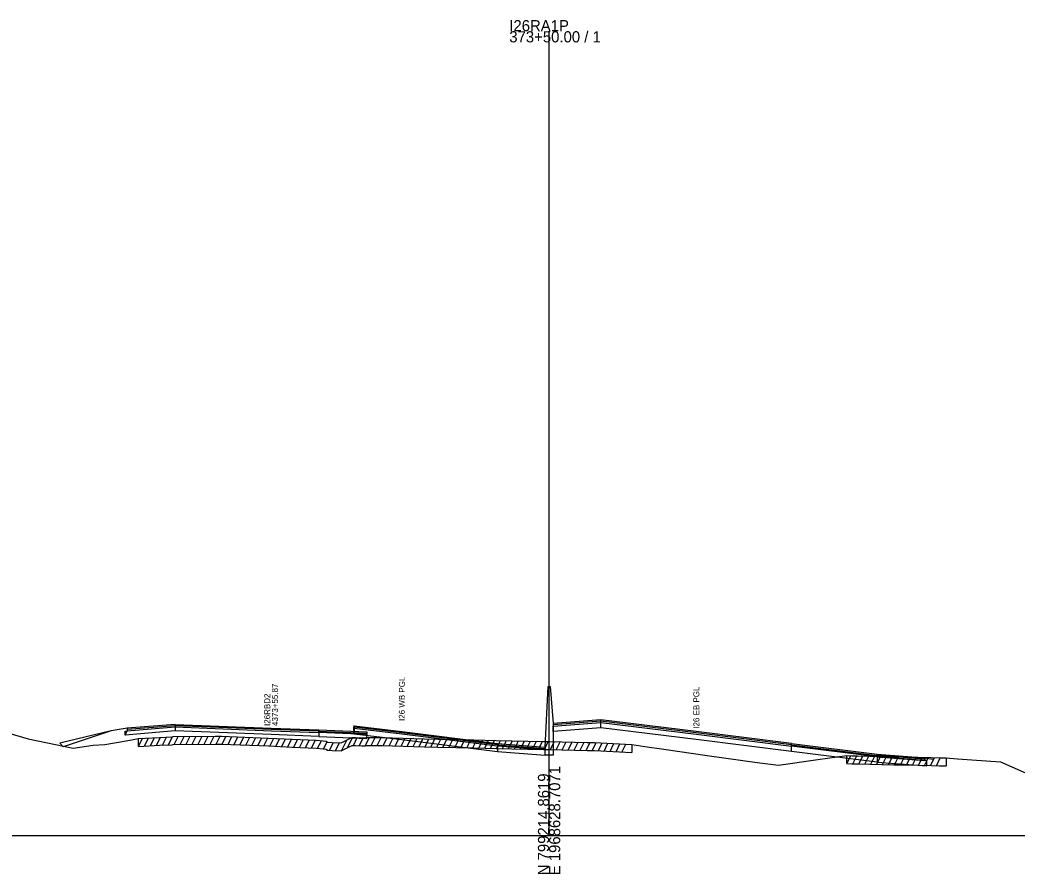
# Model space of a CAD drawing. Extents: x 1017 to 19997, y -1947 to 50737.
# Drawn here: x 14467 to 14717.6, y 23490.3 to 23705.1 of the extents above; entities that cross this region are included whole.
import ezdxf

# ---------------------------------------------------------------- set-up
doc = ezdxf.new("R2010")
doc.units = 0
for name, color, linetype in [('RD_GPK_XS_Cell', 7, 'Continuous'), ('RD_XS_Base', 7, 'Continuous'), ('RD_XS_ExGround', 7, 'Continuous'), ('RD_XS_ExPaveRet', 7, 'Continuous'), ('RD_XS_Greenside', 7, 'Continuous'), ('RD_XS_MedBWall', 7, 'Continuous'), ('RD_XS_Pave', 7, 'Continuous'), ('RD_XS_PaveOvlay', 7, 'Continuous'), ('RD_XS_TieSlope', 7, 'Continuous'), ('RD_XS_TX_Notes', 7, 'Continuous')]:
    doc.layers.add(name, color=color, linetype=linetype)

msp = doc.modelspace()

# ---------------------------------------------------------------- linework, layer by layer
at = {"layer": 'RD_GPK_XS_Cell'}
for p, q in [((14600, 23500), (14600, 23702.21)), ((14000, 23500), (14600, 23500)), ((14600, 23500), (15200, 23500))]:
    msp.add_line(p, q, dxfattribs=at)
at = {"layer": 'RD_XS_Base'}
for points in [[(14493.49, 23525.27), (14493.99, 23526.31), (14506.04, 23527.29)], [(14493.49, 23526.27), (14493.99, 23526.31), (14506.04, 23527.29)], [(14506.04, 23527.29), (14506.04, 23526.29)], [(14550.95, 23525.59), (14550.95, 23526.93)], [(14551, 23526.93), (14551, 23525.59)], [(14601, 23526.14), (14601, 23527.48)], [(14613, 23527.08), (14601, 23526.14)], [(14613, 23527.08), (14613, 23528.42)], [(14660.95, 23521.14), (14637, 23524.11), (14613, 23527.08)], [(14506.04, 23526.29), (14493.49, 23525.27)], [(14493.49, 23525.27), (14493.49, 23526.27)], [(14542.18, 23524.89), (14530.13, 23525.36), (14506.04, 23526.29)], [(14542.18, 23525.89), (14542.18, 23524.89)], [(14542.18, 23524.89), (14554.23, 23524.41)], [(14551, 23525.59), (14550.95, 23525.59)], [(14551, 23525.59), (14563, 23524.11), (14587, 23521.13)], [(14554.23, 23524.41), (14554.23, 23525.41)], [(14599, 23521.53), (14587, 23522.47)], [(14587, 23522.47), (14587, 23521.13)], [(14660.95, 23521.14), (14660.95, 23522.48)], [(14587, 23521.13), (14599, 23520.19)], [(14599, 23520.19), (14599, 23521.53)], [(14682.43, 23518.47), (14660.95, 23521.14)], [(14682.43, 23519.81), (14682.43, 23518.47)], [(14694.93, 23518.82), (14694.43, 23518.86), (14682.43, 23519.81)], [(14682.43, 23518.47), (14694.93, 23517.48)], [(14694.93, 23517.48), (14694.93, 23518.82)]]:
    msp.add_lwpolyline(points, dxfattribs=at)
at = {"layer": 'RD_XS_ExGround'}
msp.add_lwpolyline([(14464.22, 23525.7), (14469.13, 23524.33), (14480.44, 23521.98), (14485.42, 23522.69), (14488.39, 23522.88), (14493.72, 23523.78), (14496.82, 23524.41), (14502.06, 23524.68), (14505.25, 23524.83), (14505.53, 23524.9), (14516.2, 23525), (14516.76, 23525), (14517.72, 23524.97), (14529.48, 23524.51), (14535.46, 23524.24), (14541.44, 23523.98), (14543.22, 23523.8), (14543.99, 23523.72), (14544.34, 23523.46), (14545.48, 23523.39), (14547.75, 23523.27), (14549.79, 23524.29), (14550.49, 23524.64), (14551.35, 23524.64), (14552.96, 23524.56), (14553.44, 23524.54), (14553.89, 23524.53), (14554.15, 23524.66), (14556.64, 23524.66), (14557.97, 23524.62), (14568.66, 23524.31), (14572.01, 23524.21), (14581.12, 23524.03), (14586.73, 23523.91), (14598.58, 23523.65), (14600.06, 23523.62), (14609.61, 23523.41), (14610.84, 23523.39), (14611.38, 23523.36), (14620.76, 23522.86), (14624.05, 23522.42), (14628.84, 23521.72), (14639.71, 23520.13), (14652.31, 23518.35), (14657.68, 23517.65), (14667.57, 23519.07), (14674.83, 23520.11), (14676.08, 23520.06), (14677.62, 23520.02), (14683.66, 23519.87), (14686.52, 23519.81), (14689.36, 23519.75), (14696.04, 23519.6), (14698.09, 23519.54), (14699.81, 23519.49), (14702.61, 23519.31), (14713.47, 23518.54), (14722.01, 23514.78)], dxfattribs=at)
at = {"layer": 'RD_XS_ExPaveRet'}
for p, q in [((14496.82, 23522.41), (14497.85, 23524.46)), ((14496.82, 23522.41), (14496.82, 23524.41)), ((14498.32, 23522.49), (14499.35, 23524.54)), ((14499.82, 23522.56), (14500.85, 23524.62)), ((14501.32, 23522.64), (14502.35, 23524.69)), ((14502.82, 23522.71), (14503.85, 23524.76)), ((14504.32, 23522.78), (14505.36, 23524.86)), ((14505.82, 23522.9), (14506.83, 23524.91)), ((14507.32, 23522.92), (14508.33, 23524.93)), ((14508.82, 23522.93), (14509.83, 23524.94)), ((14510.32, 23522.94), (14511.33, 23524.95)), ((14511.82, 23522.96), (14512.83, 23524.97)), ((14513.32, 23522.97), (14514.33, 23524.98)), ((14514.82, 23522.98), (14515.83, 23524.99)), ((14516.32, 23523), (14517.31, 23524.98)), ((14517.82, 23522.96), (14518.8, 23524.92)), ((14519.32, 23522.9), (14520.3, 23524.87)), ((14520.82, 23522.85), (14521.8, 23524.81)), ((14522.32, 23522.79), (14523.3, 23524.75)), ((14523.82, 23522.73), (14524.8, 23524.69)), ((14525.32, 23522.67), (14526.3, 23524.64)), ((14526.82, 23522.62), (14527.8, 23524.58)), ((14528.32, 23522.56), (14529.3, 23524.52)), ((14529.82, 23522.5), (14530.8, 23524.45)), ((14531.32, 23522.43), (14532.3, 23524.38)), ((14532.82, 23522.36), (14533.8, 23524.31)), ((14534.32, 23522.29), (14535.3, 23524.24)), ((14535.82, 23522.22), (14536.8, 23524.18)), ((14537.32, 23522.15), (14538.3, 23524.11)), ((14549.32, 23522.05), (14550.61, 23524.64)), ((14550.82, 23522.64), (14551.81, 23524.61)), ((14552.32, 23522.59), (14553.3, 23524.55)), ((14553.82, 23522.54), (14554.88, 23524.66)), ((14555.32, 23522.66), (14556.32, 23524.66)), ((14556.82, 23522.65), (14557.81, 23524.62)), ((14558.32, 23522.61), (14559.31, 23524.58)), ((14559.82, 23522.56), (14560.81, 23524.53)), ((14561.32, 23522.52), (14562.31, 23524.49)), ((14562.82, 23522.48), (14563.81, 23524.45)), ((14564.32, 23522.43), (14565.31, 23524.4)), ((14565.82, 23522.39), (14566.81, 23524.36)), ((14567.32, 23522.34), (14568.31, 23524.32)), ((14568.82, 23522.3), (14569.81, 23524.27)), ((14570.32, 23522.26), (14571.31, 23524.23)), ((14571.82, 23522.22), (14572.81, 23524.2)), ((14573.32, 23522.19), (14574.31, 23524.17)), ((14574.82, 23522.16), (14575.81, 23524.14)), ((14496.82, 23522.41), (14502.06, 23522.68)), ((14502.06, 23522.68), (14505.25, 23522.83)), ((14505.25, 23522.83), (14505.53, 23522.9)), ((14505.53, 23522.9), (14516.2, 23523)), ((14516.2, 23523), (14516.76, 23523)), ((14516.76, 23523), (14517.72, 23522.97)), ((14517.72, 23522.97), (14529.48, 23522.51)), ((14529.48, 23522.51), (14535.46, 23522.24)), ((14535.46, 23522.24), (14541.44, 23521.98)), ((14538.82, 23522.09), (14539.8, 23524.05)), ((14540.32, 23522.02), (14541.3, 23523.98)), ((14541.44, 23521.98), (14543.22, 23521.8)), ((14541.82, 23521.94), (14542.77, 23523.84)), ((14543.22, 23521.8), (14543.99, 23521.72)), ((14543.32, 23521.79), (14544.21, 23523.56)), ((14543.99, 23521.72), (14544.34, 23521.46)), ((14544.82, 23521.43), (14545.79, 23523.37)), ((14546.32, 23521.35), (14547.3, 23523.29)), ((14547.75, 23521.27), (14549.79, 23522.29)), ((14547.82, 23521.31), (14549.15, 23523.97)), ((14549.79, 23522.29), (14550.49, 23522.64)), ((14550.49, 23522.64), (14551.35, 23522.64)), ((14551.35, 23522.64), (14552.96, 23522.56)), ((14552.96, 23522.56), (14553.44, 23522.54)), ((14553.44, 23522.54), (14553.89, 23522.53)), ((14553.89, 23522.53), (14554.15, 23522.66)), ((14554.15, 23522.66), (14556.64, 23522.66)), ((14556.64, 23522.66), (14557.97, 23522.62)), ((14557.97, 23522.62), (14568.66, 23522.31)), ((14568.66, 23522.31), (14572.01, 23522.21)), ((14572.01, 23522.21), (14581.12, 23522.03)), ((14576.32, 23522.13), (14577.31, 23524.11)), ((14577.82, 23522.1), (14578.81, 23524.08)), ((14579.32, 23522.07), (14580.31, 23524.05)), ((14580.82, 23522.04), (14581.81, 23524.02)), ((14581.12, 23522.03), (14586.73, 23521.91)), ((14582.32, 23522.01), (14583.31, 23523.98)), ((14583.82, 23521.97), (14584.81, 23523.95)), ((14585.32, 23521.94), (14586.31, 23523.92)), ((14586.73, 23521.91), (14598.58, 23521.65)), ((14586.82, 23521.91), (14587.81, 23523.89)), ((14588.32, 23521.88), (14589.31, 23523.85)), ((14589.82, 23521.84), (14590.81, 23523.82)), ((14591.32, 23521.81), (14592.31, 23523.79)), ((14592.82, 23521.78), (14593.81, 23523.76)), ((14594.32, 23521.75), (14595.31, 23523.72)), ((14595.82, 23521.71), (14596.81, 23523.69)), ((14597.32, 23521.68), (14598.31, 23523.66)), ((14598.58, 23521.65), (14600.06, 23521.62)), ((14598.82, 23521.65), (14599.81, 23523.62)), ((14600.06, 23521.62), (14609.61, 23521.41)), ((14600.32, 23521.61), (14601.31, 23523.59)), ((14601.82, 23521.58), (14602.81, 23523.56)), ((14603.32, 23521.55), (14604.31, 23523.53)), ((14604.82, 23521.52), (14605.81, 23523.49)), ((14606.32, 23521.48), (14607.31, 23523.46)), ((14607.82, 23521.45), (14608.81, 23523.43)), ((14609.32, 23521.42), (14610.31, 23523.4)), ((14610.82, 23521.39), (14611.8, 23523.34)), ((14612.32, 23521.31), (14613.3, 23523.26)), ((14613.82, 23521.23), (14614.8, 23523.18)), ((14615.32, 23521.15), (14616.3, 23523.1)), ((14616.82, 23521.07), (14617.8, 23523.02)), ((14618.32, 23520.99), (14619.3, 23522.94)), ((14620.76, 23522.86), (14620.76, 23520.86)), ((14544.34, 23521.46), (14545.48, 23521.39)), ((14545.48, 23521.39), (14547.75, 23521.27)), ((14609.61, 23521.41), (14610.84, 23521.39)), ((14610.84, 23521.39), (14611.38, 23521.36)), ((14611.38, 23521.36), (14620.76, 23520.86)), ((14674.83, 23518.11), (14674.83, 23520.11)), ((14674.83, 23518.11), (14675.82, 23520.07)), ((14676.33, 23518.06), (14677.32, 23520.03)), ((14677.83, 23518.02), (14678.82, 23519.99)), ((14679.33, 23517.98), (14680.32, 23519.96)), ((14680.83, 23517.94), (14681.82, 23519.92)), ((14682.33, 23517.91), (14683.32, 23519.88)), ((14683.83, 23517.87), (14684.82, 23519.85)), ((14685.33, 23517.84), (14686.32, 23519.82)), ((14686.83, 23517.81), (14687.82, 23519.79)), ((14688.33, 23517.77), (14689.32, 23519.75)), ((14689.83, 23517.74), (14690.82, 23519.72)), ((14691.33, 23517.71), (14692.32, 23519.68)), ((14692.83, 23517.67), (14693.82, 23519.65)), ((14694.33, 23517.64), (14695.32, 23519.61)), ((14695.83, 23517.6), (14696.82, 23519.57)), ((14697.33, 23517.56), (14698.32, 23519.53)), ((14699.81, 23519.49), (14699.81, 23517.49)), ((14674.83, 23518.11), (14676.08, 23518.06)), ((14676.08, 23518.06), (14677.62, 23518.02)), ((14677.62, 23518.02), (14683.66, 23517.87)), ((14683.66, 23517.87), (14686.52, 23517.81)), ((14686.52, 23517.81), (14689.36, 23517.75)), ((14689.36, 23517.75), (14696.04, 23517.6)), ((14696.04, 23517.6), (14698.09, 23517.54)), ((14698.09, 23517.54), (14699.81, 23517.49))]:
    msp.add_line(p, q, dxfattribs=at)
at = {"layer": 'RD_XS_Greenside'}
for points in [[(14493.99, 23526.95), (14489.98, 23526.3)], [(14489.98, 23526.3), (14477.01, 23523.21)], [(14489.98, 23526.3), (14477.93, 23522.29)], [(14694.43, 23519.53), (14696.43, 23519.19)]]:
    msp.add_lwpolyline(points, dxfattribs=at)
at = {"layer": 'RD_XS_MedBWall'}
for points in [[(14599, 23522.18), (14599.75, 23537.48), (14600.25, 23537.48), (14601, 23528.14)], [(14601, 23528.14), (14601, 23520.18)], [(14599, 23520.18), (14599, 23522.18)], [(14601, 23520.18), (14599, 23520.18)]]:
    msp.add_lwpolyline(points, dxfattribs=at)
at = {"layer": 'RD_XS_Pave'}
for points in [[(14506.04, 23527.61), (14493.99, 23526.63)], [(14493.99, 23526.31), (14506.04, 23527.29)], [(14493.99, 23526.63), (14493.99, 23526.31)], [(14542.18, 23526.21), (14530.13, 23526.68), (14506.04, 23527.61)], [(14506.04, 23527.61), (14506.04, 23527.29)], [(14506.04, 23527.29), (14530.13, 23526.36), (14542.18, 23525.89)], [(14550.95, 23527.27), (14551, 23527.27)], [(14550.95, 23526.93), (14550.95, 23527.27)], [(14551, 23526.93), (14550.95, 23526.93)], [(14551, 23527.27), (14551, 23526.93)], [(14587, 23522.47), (14563, 23525.45), (14551, 23526.93)], [(14613, 23528.76), (14601, 23527.82)], [(14601, 23527.48), (14613, 23528.42)], [(14601, 23527.82), (14601, 23527.48)], [(14613, 23528.42), (14613, 23528.76)], [(14660.95, 23522.82), (14637, 23525.79), (14613, 23528.76)], [(14613, 23528.42), (14637, 23525.45), (14660.95, 23522.48)], [(14542.18, 23525.89), (14542.18, 23526.21)], [(14542.18, 23526.21), (14554.23, 23525.75)], [(14554.23, 23525.41), (14542.18, 23525.89)], [(14554.23, 23525.75), (14554.23, 23525.41)], [(14587, 23522.81), (14587, 23522.47)], [(14587, 23522.81), (14599, 23521.87)], [(14599, 23521.87), (14599, 23521.53)], [(14660.95, 23522.82), (14682.43, 23520.15)], [(14660.95, 23522.48), (14660.95, 23522.82)], [(14682.43, 23519.81), (14660.95, 23522.48)], [(14682.43, 23520.15), (14682.43, 23519.81)], [(14682.43, 23519.81), (14694.43, 23518.86)], [(14694.43, 23518.86), (14694.43, 23519.19)]]:
    msp.add_lwpolyline(points, dxfattribs=at)
at = {"layer": 'RD_XS_PaveOvlay'}
for points in [[(14506.04, 23527.92), (14493.99, 23526.95)], [(14493.99, 23526.95), (14493.99, 23526.63)], [(14506.04, 23527.92), (14530.13, 23526.99), (14542.18, 23526.53)], [(14506.04, 23527.61), (14506.04, 23527.92)], [(14551, 23527.61), (14550.95, 23527.61)], [(14550.95, 23527.61), (14550.95, 23527.27)], [(14551, 23527.61), (14563, 23526.12), (14587, 23523.14)], [(14551, 23527.27), (14551, 23527.61)], [(14587, 23522.81), (14563, 23525.79), (14551, 23527.27)], [(14613, 23529.1), (14601, 23528.14)], [(14601, 23528.14), (14601, 23527.82)], [(14613, 23528.76), (14613, 23529.1)], [(14660.95, 23523.15), (14637, 23526.12), (14613, 23529.1)], [(14542.18, 23526.53), (14542.18, 23526.21)], [(14542.18, 23526.53), (14554.23, 23526.07)], [(14554.23, 23526.07), (14554.23, 23525.75)], [(14587, 23523.14), (14587, 23522.81)], [(14587, 23523.14), (14599, 23522.18)], [(14599, 23522.18), (14599, 23521.87)], [(14660.95, 23523.15), (14682.43, 23520.49)], [(14660.95, 23522.82), (14660.95, 23523.15)], [(14682.43, 23520.49), (14694.43, 23519.53)], [(14682.43, 23520.15), (14682.43, 23520.49)], [(14694.43, 23519.19), (14682.43, 23520.15)], [(14694.43, 23519.53), (14694.43, 23519.19)]]:
    msp.add_lwpolyline(points, dxfattribs=at)
at = {"layer": 'RD_XS_TieSlope'}
msp.add_lwpolyline([(14477.93, 23522.29), (14477.01, 23523.21)], dxfattribs=at)

# ---------------------------------------------------------------- texts
at = {"layer": 'RD_GPK_XS_Cell'}
for s, p in [('I26RA1P', (14590, 23702.21)), ('373+50.00 / 1', (14590, 23699.41))]:
    msp.add_text(s, height=2.8, dxfattribs=at).set_placement(p)
for s, p in [('E 1968628.7071', (14602.8, 23490)), ('N 799214.8619', (14600, 23490))]:
    msp.add_text(s, height=2.8, rotation=90, dxfattribs=at).set_placement(p)
at = {"layer": 'RD_XS_TX_Notes'}
for s, p in [('I26 WB PGL', (14563.75, 23528.8)), (' 4373+55.87', (14531.86, 23526.99)), ('I26 EB PGL', (14637.75, 23526.85)), (' I26RBD2', (14529.91, 23526.99))]:
    msp.add_text(s, height=1.5, rotation=90, dxfattribs=at).set_placement(p)

doc.saveas('drawing.dxf')
